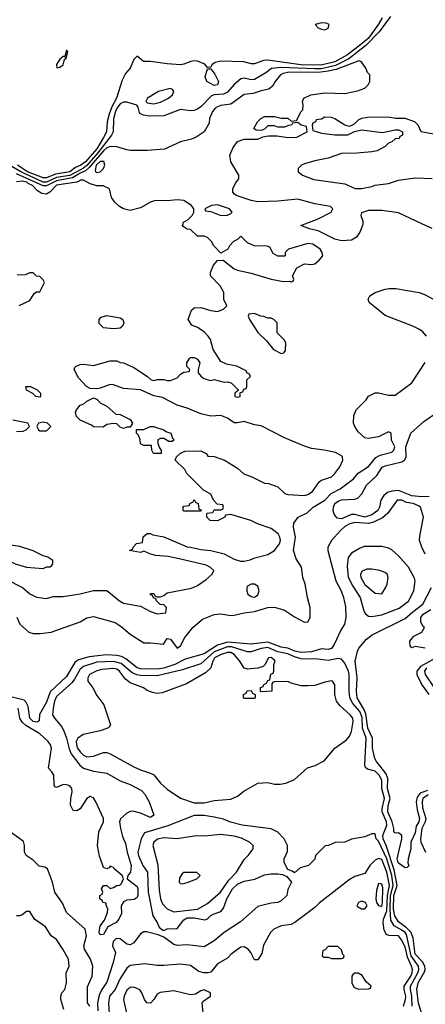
# Model space of a CAD drawing. Header units: inches. Extents: x 2380053 to 2584298, y 380219 to 546618.
# Tile 700 of 788: x 2543150 to 2545570, y 465341 to 471219. Entities that reach past the tile are written whole.
import ezdxf

# ---------------------------------------------------------------- set-up
doc = ezdxf.new("R2010")
doc.units = ezdxf.units.IN
doc.header["$MEASUREMENT"] = 0
doc.layers.add('C5446', color=7, linetype='Continuous')
doc.layers.add('C5447', color=7, linetype='Continuous')

msp = doc.modelspace()

# ---------------------------------------------------------------- linework, layer by layer
at = {"layer": 'C5446', "color": 2}
for points, elevation in [([(2543070, 467878.4), (2543166, 467830), (2543210, 467791), (2543250, 467771), (2543310, 467764.7), (2543350, 467776), (2543410, 467776), (2543510, 467791.3), (2543590, 467811.3), (2543670, 467812), (2543744.7, 467750), (2543770, 467736), (2543870, 467718), (2543930, 467686), (2543970, 467672), (2544022, 467678), (2544026, 467710), (2544010, 467726), (2543987.3, 467727.3), (2543966, 467750), (2543962, 467762), (2543947.3, 467767.3), (2543942, 467782), (2543930, 467786), (2543930, 467794), (2543950, 467794), (2543958, 467778), (2543970, 467774), (2543990, 467774), (2544010, 467782), (2544030, 467798), (2544174, 467826), (2544210, 467840.7), (2544263.3, 467876.7), (2544299, 467910), (2544308, 467930), (2544289.2, 467949.2), (2544262, 467962), (2544101.5, 468001.5), (2544034.8, 468014.8), (2543960.9, 468020.9), (2543926, 468030), (2543890, 468046), (2543870, 468038), (2543806, 468050), (2543822, 468058), (2543826, 468070), (2543847.3, 468092.7), (2543882, 468098), (2543887.3, 468132.7), (2543910, 468152), (2543930, 468152), (2543943.6, 468143.6), (2544010, 468132), (2544150, 468071.3), (2544170, 468071), (2544230, 468056), (2544290.7, 468050.7), (2544370, 468031), (2544430, 467998), (2544466.4, 467986.4), (2544490, 467986), (2544525.6, 467994.4), (2544552.9, 468007.1), (2544630, 468026), (2544670, 468051), (2544699.3, 468090), (2544706, 468110), (2544702.7, 468130), (2544692.7, 468150), (2544650, 468181.2), (2544569.3, 468209.3), (2544529.1, 468229.1), (2544410, 468266), (2544378, 468262), (2544374, 468250), (2544330, 468228), (2544286, 468230), (2544266, 468250), (2544267.3, 468272.7), (2544302, 468278), (2544310, 468294), (2544350, 468294), (2544362, 468298), (2544366, 468310), (2544362, 468322), (2544327.3, 468327.3), (2544306, 468350), (2544290, 468386), (2544246, 468410), (2544190, 468466), (2544148, 468510), (2544134.6, 468534.6), (2544078, 468590), (2544086, 468610), (2544110, 468632), (2544136.4, 468643.6), (2544230, 468644.7), (2544262, 468630), (2544272.7, 468612.7), (2544310, 468611.3), (2544372, 468590), (2544450, 468542), (2544487.1, 468507.1), (2544534, 468490), (2544610, 468451.3), (2544634, 468450), (2544690, 468431), (2544731.2, 468391.1), (2544750, 468384.7), (2544850, 468379.1), (2544870, 468384.9), (2544896.6, 468403.4), (2544938, 468462), (2544950, 468470.6), (2545010, 468490.7), (2545029.3, 468510), (2545059.3, 468550), (2545077.2, 468590), (2545075.3, 468610), (2545070, 468615.3), (2545034.8, 468634.8), (2544966, 468650), (2544890, 468659.3), (2544850, 468672.7), (2544730, 468723.7), (2544590, 468794.5), (2544550, 468799.7), (2544490, 468820.9), (2544450, 468812.3), (2544430, 468813.2), (2544390, 468841.2), (2544350, 468857.2), (2544290, 468853.2), (2544230, 468867), (2544150, 468900.7), (2544090, 468917.2), (2544002.9, 468962.9), (2543950, 468973.2), (2543870, 469009.3), (2543770, 469018), (2543710, 469039.3), (2543690, 469041.2), (2543630, 469019), (2543610, 469015.3), (2543570, 469018), (2543549.3, 469029.3), (2543500.1, 469080.1), (2543475.3, 469130), (2543478, 469142), (2543486, 469150), (2543510, 469161), (2543530, 469162.8), (2543590, 469154.8), (2543690, 469182), (2543730, 469182), (2543750, 469172), (2543770, 469171.3), (2543830, 469142.8), (2543912, 469090), (2543934, 469070), (2543950, 469066), (2543971.2, 469071.1), (2544010, 469072), (2544030, 469064.7), (2544050, 469064.7), (2544090, 469082), (2544110, 469102), (2544130, 469114), (2544162, 469118), (2544166, 469130), (2544148, 469148), (2544148, 469170), (2544163.1, 469196.9), (2544170, 469202), (2544190, 469202), (2544210, 469192), (2544224.7, 469170), (2544214, 469130), (2544214, 469110), (2544232, 469090), (2544250, 469078), (2544285.4, 469065.4), (2544310, 469071.3), (2544370, 469056), (2544390, 469058), (2544411.6, 469051.6), (2544454, 469010), (2544454, 469006), (2544434, 468990), (2544434, 468970), (2544450, 468964.7), (2544466, 468970), (2544466, 468994), (2544482, 468998), (2544487.3, 469012.7), (2544502, 469018), (2544506, 469030), (2544506, 469070), (2544526, 469090), (2544522, 469102), (2544506, 469110), (2544502, 469122), (2544446, 469150), (2544383.1, 469163.1), (2544350, 469178), (2544304, 469250), (2544288.7, 469310), (2544275.3, 469330), (2544250, 469355.3), (2544210, 469382), (2544176.4, 469396.4), (2544155.3, 469430), (2544174.6, 469485.4), (2544190, 469498), (2544230, 469501), (2544290, 469482.8), (2544330, 469478), (2544366, 469490), (2544386, 469510), (2544368.8, 469548.9), (2544368.7, 469590), (2544345.2, 469630), (2544289, 469690), (2544289, 469710), (2544306.8, 469753.2), (2544330, 469782), (2544363.6, 469783.6), (2544430, 469731), (2544450, 469722.8), (2544530, 469706.8), (2544650, 469670.7), (2544723.1, 469656.9), (2544758, 469658), (2544770, 469654), (2544782, 469658), (2544786, 469670), (2544778, 469690), (2544803.1, 469736.9), (2544850, 469762), (2544890, 469758), (2544910, 469762), (2544937.2, 469782.8), (2544958, 469810), (2544955.3, 469830), (2544942, 469850), (2544898.9, 469878.9), (2544870, 469883.7), (2544754, 469850), (2544734, 469830), (2544734, 469810), (2544730, 469808), (2544690, 469808), (2544663.1, 469823.1), (2544642, 469862), (2544627.3, 469867.3), (2544548.8, 469868.9), (2544510, 469886), (2544470, 469926), (2544450, 469906), (2544425.4, 469894.6), (2544402, 469870), (2544391.2, 469848.9), (2544350, 469826), (2544308, 469870), (2544294.6, 469894.6), (2544270, 469918), (2544250, 469926), (2544210, 469926), (2544170, 469966), (2544150, 469968), (2544124.7, 469984.7), (2544122, 469990), (2544125, 470000)], 14), ([(2545196.3, 470000), (2545196, 469990), (2545178.8, 469950), (2545159.5, 469920.5), (2545130, 469902), (2545070, 469899.6), (2545030, 469909.6), (2544930, 469959.5), (2544878, 469970), (2544828, 469990), (2544853, 470000)], 10), ([(2545610, 469971.8), (2545550.1, 470000)], 10), ([(2543147.3, 469512.7), (2543210, 469542), (2543236.4, 469583.6), (2543250, 469594), (2543270, 469594), (2543298, 469650), (2543290, 469666), (2543270, 469686), (2543250, 469688), (2543230, 469708), (2543210, 469708), (2543183.6, 469696.4), (2543134.6, 469694.6)], 18), ([(2545577.2, 469330), (2545554.8, 469354.8), (2545535.3, 469370), (2545495.3, 469390), (2545330, 469453.2), (2545235.3, 469530), (2545228.7, 469550), (2545238, 469570), (2545270, 469590.8), (2545330, 469610.7), (2545353.7, 469613.7), (2545393.7, 469613.7), (2545534, 469590), (2545561.4, 469581.4), (2545618, 469550)], 10), ([(2543133, 467653), (2543151.3, 467610), (2543203.8, 467563.8), (2543230, 467554), (2543274.4, 467554.4), (2543337, 467563), (2543510, 467624.9), (2543550, 467647.7), (2543590, 467656.3), (2543719.9, 467619.9), (2543756.1, 467596.1), (2543810, 467550.8), (2543890, 467498.8), (2543930, 467499.3), (2544008.8, 467491.1), (2544030, 467524.7), (2544050, 467521), (2544090, 467466.8), (2544110, 467482), (2544134.5, 467530), (2544182, 467590), (2544239.7, 467640.3), (2544310, 467668.4), (2544350, 467671.8), (2544410, 467663.1), (2544430, 467664.6), (2544490, 467678.7), (2544550, 467686.4), (2544630, 467710.4), (2544670, 467712.2), (2544730, 467694), (2544790, 467654), (2544850, 467623), (2544870, 467624), (2544882.9, 467650), (2544883, 467710), (2544866.6, 467770), (2544853.3, 467850), (2544838.7, 467890), (2544832, 467950), (2544799.7, 467999.7), (2544783.6, 468050), (2544796.3, 468130), (2544784.2, 468190), (2544786.3, 468213.7), (2544811.3, 468248.7), (2544864.1, 468275.9), (2544901.2, 468310), (2544969.6, 468350.3), (2545009.2, 468390), (2545062, 468418), (2545142, 468478), (2545170, 468511), (2545230, 468550.8), (2545274, 468606), (2545300.2, 468619.8), (2545370, 468638), (2545382, 468650), (2545388, 468670), (2545368.4, 468708.4), (2545366, 468750), (2545350, 468758), (2545291.2, 468728.9), (2545230, 468718), (2545210, 468722), (2545170, 468758), (2545148.7, 468790), (2545142, 468810), (2545143.1, 468856.9), (2545158, 468890), (2545218, 468950), (2545230, 468972), (2545270, 468991.3), (2545291.2, 468991.1), (2545350, 468978), (2545390, 468978), (2545489.1, 469050.9), (2545570, 469172)], 10), ([(2543130, 468761), (2543170, 468762.8), (2543188, 468770), (2543208, 468790), (2543198, 468810), (2543110, 468829.2)], 18), ([(2545592.9, 468372.9), (2545550, 468371.1), (2545490, 468376.1), (2545410, 468407.7), (2545370, 468405.3), (2545344.1, 468395.9), (2545322, 468378), (2545304.9, 468350), (2545296.1, 468310), (2545287, 468290), (2545250, 468263.1), (2545210, 468249.8), (2545150, 468265.1), (2545130, 468264.4), (2545070, 468238.7), (2545044.2, 468244.2), (2545026.5, 468266.5), (2545020.5, 468290), (2545021.7, 468310), (2545029.7, 468330), (2545050, 468345.7), (2545070, 468352.6), (2545150, 468356.5), (2545170, 468364.9), (2545190.9, 468389.1), (2545219.1, 468440.9), (2545281.6, 468498.4), (2545312.1, 468547.9), (2545330, 468556.5), (2545430, 468580.3), (2545448.4, 468591.6), (2545455.1, 468610), (2545454.5, 468670), (2545483.5, 468750), (2545560.1, 468819.9), (2545618.9, 468861.1)], 6), ([(2545570, 468028), (2545549.3, 468069.3), (2545535.3, 468110), (2545536.4, 468136.4), (2545559, 468250), (2545542, 468310), (2545530, 468317.2), (2545498, 468330), (2545457.6, 468337.6), (2545430, 468351.5), (2545402, 468350), (2545346.2, 468273.8), (2545314.9, 468245.1), (2545259.9, 468220.1), (2545230, 468212), (2545150, 468217.4), (2545118.8, 468210), (2545090, 468193), (2545064, 468170), (2545010.6, 468110), (2544988.2, 468070), (2544988.2, 468050), (2545036.3, 467870), (2545067.3, 467810), (2545081, 467770), (2545094.4, 467714.4), (2545096.3, 467650), (2545087.7, 467610), (2545065.7, 467574.3), (2545026.4, 467490), (2545010, 467466.3), (2544990, 467459.1), (2544950, 467462.4), (2544890, 467444.6), (2544830, 467441.8), (2544792.3, 467450), (2544750, 467466.8), (2544710, 467472.9), (2544630, 467503.5), (2544530, 467491), (2544390, 467503.2), (2544330, 467484.8), (2544250, 467433.3), (2544137.5, 467402.5), (2544076, 467370), (2544010, 467348.9), (2543970, 467342.4), (2543870, 467344.2), (2543850, 467349.8), (2543783.9, 467403.9), (2543757.4, 467417.4), (2543730, 467423.9), (2543667.5, 467427.5), (2543563.7, 467416.3), (2543501.8, 467398.2), (2543478.5, 467381.5), (2543430, 467298), (2543332.6, 467207.4), (2543310, 467145.2), (2543268.5, 467071.5), (2543266.8, 467033.2), (2543254.6, 467025.4), (2543230, 467029.7), (2543209.7, 467050), (2543199.7, 467119.7), (2543186.9, 467146.9), (2543176.4, 467156.4), (2543090, 467179.2)], 10), ([(2545582, 466618), (2545539, 466601), (2545521.8, 466578.2), (2545516.1, 466550), (2545522.2, 466502.2), (2545535.6, 466450), (2545530.3, 466430), (2545515.3, 466404.8), (2545510, 466365.2), (2545483, 466310), (2545484, 466270), (2545466.8, 466210), (2545466.4, 466186.4), (2545471.6, 466168.4), (2545462, 466158), (2545450, 466155.3), (2545410, 466184), (2545406.6, 466193.4), (2545402.7, 466210), (2545429.2, 466330), (2545429, 466349), (2545410, 466364), (2545390, 466362), (2545382, 466370), (2545382, 466390), (2545371.4, 466430), (2545347.1, 466490), (2545348.8, 466528.9), (2545360.3, 466570), (2545344.4, 466630), (2545347, 466690), (2545336.8, 466716.8), (2545278.9, 466790), (2545269, 466809), (2545254.2, 466870), (2545254.5, 466930), (2545227.3, 466990), (2545215.6, 467075.6), (2545203.7, 467103.7), (2545163.5, 467170), (2545159.8, 467210), (2545163.9, 467290), (2545151.1, 467388.9), (2545165.1, 467450), (2545173, 467467), (2545218.3, 467521.7), (2545252.3, 467547.7), (2545450, 467644.2), (2545494.9, 467685.1), (2545555.1, 467730), (2545606, 467830)], 10), ([(2545570, 467468), (2545510, 467478), (2545490, 467469), (2545480.4, 467480.4), (2545478, 467510), (2545502, 467538), (2545550, 467562), (2545566, 467590), (2545556.4, 467596.4), (2545543.1, 467623.1), (2545544, 467650), (2545557.2, 467670), (2545602, 467698)], 6), ([(2545548.1, 465290), (2545530, 465348), (2545519.7, 465430), (2545527.2, 465470), (2545564.9, 465535.1), (2545568.7, 465550), (2545566.4, 465570), (2545554, 465594), (2545510, 465640.5), (2545496.5, 465736.5), (2545486.3, 465770), (2545458.2, 465798.2), (2545410, 465833.7), (2545387.8, 465870), (2545379.9, 465910), (2545382.9, 465990), (2545402.3, 466050), (2545384.1, 466144.1), (2545337.3, 466290), (2545319.1, 466330), (2545317.3, 466350), (2545340.6, 466410), (2545338, 466430), (2545313, 466490), (2545313, 466510), (2545327, 466570), (2545311.4, 466630), (2545310, 466679), (2545294, 466710), (2545270, 466733.3), (2545224.7, 466744.7), (2545214, 466754), (2545208.7, 466768.7), (2545217.8, 466930), (2545194.6, 466990), (2545192.6, 467052.6), (2545178.6, 467090), (2545137.5, 467137.5), (2545119.1, 467170), (2545114.7, 467210), (2545116.4, 467310), (2545112.4, 467330), (2545090, 467377.2), (2545070, 467401.2), (2545050, 467405.2), (2544990, 467392.7), (2544930, 467401.2), (2544830, 467404), (2544790, 467415.1), (2544750, 467433.5), (2544690, 467446.2), (2544630, 467470.6), (2544590, 467465.6), (2544530, 467444.8), (2544510, 467444.8), (2544414.6, 467474.6), (2544390, 467476.1), (2544310, 467444.9), (2544230, 467374), (2544121.4, 467338.6), (2543970, 467302.7), (2543870, 467303.8), (2543848.1, 467308.1), (2543820.4, 467320.4), (2543755.6, 467375.6), (2543710, 467388), (2543610, 467384.5), (2543530, 467357.3), (2543510, 467342.4), (2543477.7, 467282.3), (2543460.6, 467259.4), (2543370, 467179.6), (2543357.8, 467150), (2543348.9, 467108.9), (2543346.7, 467070), (2543357.1, 467050), (2543399.1, 466999.1), (2543413, 466973), (2543430, 466931), (2543445.8, 466865.8), (2543457.3, 466837.3), (2543508.6, 466768.6), (2543530, 466751.7), (2543590, 466734), (2543670, 466720.5), (2543750, 466674.8), (2543810, 466654), (2543877.3, 466617.3), (2543896.7, 466596.7), (2543922, 466550), (2543950.6, 466470.6), (2543930, 466457.2), (2543870, 466482), (2543825.5, 466494.5), (2543810, 466492.7), (2543790, 466482), (2543752.3, 466447.7), (2543746.4, 466430), (2543752.2, 466390), (2543762.9, 466342.9), (2543780.9, 466300.9), (2543790.4, 466249.6), (2543814.6, 466170), (2543810.4, 466129.6), (2543796, 466110), (2543792, 466090), (2543850, 466044.7), (2543855.5, 466030), (2543854.4, 465990), (2543850, 465979), (2543832.8, 465967.2), (2543790, 465963.7), (2543770, 465954), (2543754.8, 465930), (2543756.9, 465883.1), (2543741, 465850), (2543724.7, 465830), (2543676.3, 465803.7), (2543650, 465759), (2543630, 465755.3), (2543623.7, 465770), (2543629.5, 465810.5), (2543655.5, 465844.5), (2543674, 465890), (2543675.3, 465910), (2543666, 465934), (2543666, 465946), (2543646, 465950), (2543642, 465962), (2543628.7, 465970), (2543628, 465990), (2543642, 465998), (2543646, 466010), (2543638, 466030), (2543650, 466051.3), (2543670, 466051.3), (2543690, 466032), (2543710, 466038), (2543730, 466051.3), (2543748, 466052), (2543758, 466062), (2543768.7, 466090), (2543762, 466110), (2543714, 466150), (2543710, 466158), (2543690, 466166), (2543683.6, 466156.4), (2543669.1, 466149.1), (2543650, 466158), (2543645.2, 466170), (2543626.5, 466226.5), (2543615.1, 466290), (2543622, 466370), (2543649.5, 466430), (2543649.5, 466450), (2543604.5, 466550), (2543590, 466573.2), (2543570, 466581.2), (2543550, 466569), (2543510, 466509), (2543490, 466495.3), (2543470, 466498), (2543453.2, 466530), (2543455.1, 466570), (2543463.7, 466610), (2543460.9, 466630), (2543450, 466645.2), (2543430, 466652.3), (2543410, 466652.7), (2543370, 466635.3), (2543360.2, 466640.2), (2543355.3, 466650), (2543354, 466710), (2543342, 466730), (2543322, 466750), (2543339.7, 466870), (2543334.3, 466890), (2543320.5, 466910), (2543270, 466956), (2543185.7, 467005.7), (2543165.3, 467025.3), (2543151.2, 467050), (2543140.5, 467110)], 14), ([(2545630, 467407.6), (2545542.1, 467357.9), (2545519.6, 467330), (2545519.6, 467310), (2545549.1, 467249.1), (2545591.1, 467191.1)], 10), ([(2545577.8, 467350), (2545565.3, 467330), (2545568.9, 467310), (2545622, 467230)], 14), ([(2545587.5, 466592.5), (2545555.8, 466570), (2545550.8, 466550), (2545553.8, 466513.8), (2545572.7, 466450), (2545568.6, 466430), (2545550.1, 466390), (2545540.7, 466330), (2545542.3, 466310), (2545571.1, 466250)], 14), ([(2545491.6, 465330), (2545489.1, 465390), (2545481, 465430), (2545481.7, 465450), (2545525.2, 465530), (2545531.4, 465550), (2545528.9, 465570), (2545486.3, 465630), (2545458, 465758), (2545450.4, 465770.4), (2545430, 465784.8), (2545384.7, 465810), (2545364.4, 465844.4), (2545360.4, 465910), (2545362.9, 465990), (2545378.6, 466050), (2545369.9, 466110.1), (2545340.2, 466210), (2545290, 466314.5), (2545277.6, 466330), (2545270, 466358), (2545250, 466358), (2545210, 466342), (2545130, 466328), (2545090, 466308.7), (2545032.7, 466307.3), (2544991.6, 466288.4), (2544972.7, 466287.3), (2544914, 466230), (2544911.6, 466208.4), (2544874, 466170), (2544823.6, 466156.4), (2544790, 466126), (2544776.4, 466136.4), (2544750, 466146), (2544728.4, 466188.4), (2544728, 466210), (2544747.3, 466252.7), (2544748, 466270), (2544748, 466290), (2544728.7, 466330), (2544689.5, 466369.5), (2544650, 466389.3), (2544478, 466410), (2544407.7, 466427.7), (2544366.3, 466446.3), (2544310, 466459), (2544250, 466468.7), (2544190, 466468.7), (2544034.2, 466405.8), (2543894.9, 466365.1), (2543875.5, 466330), (2543855.5, 466250), (2543858, 466230), (2543884.9, 466170), (2543912.4, 466130), (2543916.5, 466010), (2543944.9, 465870), (2543970.7, 465830), (2543982, 465802), (2544003.6, 465783.6), (2544010, 465782), (2544030, 465791), (2544090, 465794.8), (2544130, 465845.5), (2544150, 465857.3), (2544190, 465857.7), (2544255.3, 465844.7), (2544270, 465850.6), (2544290, 465870.5), (2544310, 465882), (2544350, 465894.8), (2544365.6, 465914.4), (2544385.1, 465970), (2544418.9, 466030), (2544450, 466058), (2544490, 466077), (2544552.1, 466087.9), (2544610, 466114.8), (2544650, 466121), (2544690, 466121), (2544716.9, 466116.9), (2544744.7, 466104.7), (2544772, 466070), (2544750, 466026), (2544744.7, 465990), (2544710, 465959), (2544690, 465949.2), (2544650, 465945.2), (2544570, 465925.2), (2544467.1, 465832.9), (2544370, 465769.2), (2544310, 465721.2), (2544250, 465684), (2544150, 465697.2), (2544090, 465692.7), (2544070, 465699.3), (2544010, 465742), (2543976.4, 465756.4), (2543906.4, 465773.6), (2543890, 465774), (2543870, 465762), (2543830, 465709), (2543810, 465697.2), (2543790, 465701.2), (2543750, 465732.3), (2543730, 465735.1), (2543721, 465730), (2543710, 465719), (2543704.9, 465704.9), (2543704, 465690), (2543720.7, 465650), (2543708.6, 465591.4), (2543670, 465473.2), (2543639.5, 465430), (2543624.8, 465395.2), (2543614.9, 465350), (2543616.9, 465303.1)], 18), ([(2543568, 465330), (2543554, 465350), (2543554.2, 465445.8), (2543581.6, 465510), (2543586, 465570), (2543571.6, 465610), (2543537, 465670), (2543532, 465690), (2543549.5, 465750), (2543541.2, 465790), (2543429.6, 465889.6), (2543405.6, 465945.6), (2543359.3, 466010), (2543345.2, 466070), (2543315.3, 466150), (2543299.3, 466159.3), (2543266, 466166), (2543230, 466202), (2543189.3, 466229.3), (2543179, 466250), (2543179, 466290), (2543173.2, 466313.2), (2543094, 466370)], 18), ([(2545440.5, 465330), (2545452.4, 465370), (2545453.5, 465390), (2545443, 465430), (2545444.7, 465450), (2545483.1, 465510), (2545491.6, 465530), (2545493.1, 465550), (2545488.3, 465570), (2545463.2, 465623.2), (2545450, 465684.5), (2545427.2, 465727.2), (2545410, 465749.4), (2545351.8, 465751.8), (2545338.6, 465758.6), (2545324.8, 465784.8), (2545317.6, 465830), (2545319.6, 465850), (2545339.7, 465900.3), (2545344.2, 465990), (2545357.1, 466050), (2545341, 466130), (2545310, 466205.6), (2545290, 466212), (2545270, 466202), (2545238.4, 466170), (2545210, 466121.2), (2545150, 466105.1), (2545115.8, 466084.2), (2544935.9, 465944.1), (2544910, 465919), (2544791.3, 465830), (2544770, 465817.2), (2544710, 465809.4), (2544666, 465790), (2544646.8, 465770), (2544605.2, 465694.8), (2544594.4, 465645.6), (2544570, 465606), (2544550, 465606), (2544529, 465650), (2544514, 465670), (2544490, 465684), (2544470, 465682), (2544450, 465668.7), (2544410, 465639), (2544390, 465617.2), (2544330, 465582.7), (2544290, 465534), (2544274, 465530), (2544249.5, 465529.5), (2544218, 465538), (2544170, 465573.2), (2544110, 465581.2), (2544010, 465572.7), (2543970, 465573.2), (2543896.9, 465583.1), (2543810, 465572.7), (2543790, 465557.2), (2543747.6, 465492.4), (2543719.5, 465430), (2543686.4, 465390), (2543680.3, 465350), (2543686.7, 465250)], 22), ([(2543413.2, 465310), (2543395.3, 465370), (2543395.3, 465390), (2543402, 465410), (2543419, 465430), (2543428.7, 465470), (2543428, 465530), (2543446, 465570), (2543442, 465610), (2543408, 465670), (2543370, 465728), (2543338, 465750), (2543304.7, 465804.7), (2543238, 465850), (2543210, 465895.3), (2543190, 465895.3), (2543165.4, 465874.6), (2543151.1, 465868.9), (2543130, 465868.7)], 22), ([(2544243.7, 465290), (2544239, 465350), (2544242, 465358), (2544288, 465390), (2544288, 465410), (2544250, 465428.7), (2544230, 465422), (2544198.8, 465401.2), (2544170, 465397.2), (2544070, 465421.2), (2543987.7, 465412.3), (2543970, 465402), (2543950.6, 465369.4), (2543930, 465348.7), (2543909.4, 465349.4), (2543894, 465370), (2543879.3, 465410), (2543867.3, 465427.3), (2543830, 465443.7), (2543810, 465440.9), (2543790, 465426), (2543772.4, 465390), (2543768.5, 465368.5), (2543787.3, 465290)], 26)]:
    msp.add_lwpolyline(points, dxfattribs=dict(at, elevation=elevation))
for points, elevation in [([(2543710, 469373.3), (2543650, 469380.5), (2543624.7, 469404.7), (2543624.4, 469430), (2543636.8, 469443.2), (2543670, 469452.2), (2543750, 469440.2), (2543764.6, 469430), (2543770.3, 469410), (2543763.7, 469390), (2543750, 469378.3)], 14), ([(2544550, 469466), (2544518, 469462), (2544514, 469450), (2544522, 469430), (2544570, 469352), (2544622, 469302), (2544664.7, 469250), (2544710, 469226), (2544726, 469230), (2544736.4, 469243.6), (2544738, 469290), (2544728.4, 469308.4), (2544686, 469350), (2544686, 469410), (2544666, 469430), (2544650, 469438), (2544630, 469438), (2544607.3, 469447.3), (2544588.4, 469448.4)], 14), ([(2543270, 468966), (2543246, 468970), (2543228.4, 468988.4), (2543190, 469008), (2543186, 469030), (2543214, 469030), (2543254, 469010), (2543274, 468990), (2543274, 468970)], 14), ([(2543770, 468778), (2543750, 468786), (2543730, 468806), (2543710, 468808), (2543670, 468802), (2543647.3, 468787.3), (2543590, 468788), (2543578, 468798), (2543510, 468828.7), (2543488.7, 468850), (2543483.1, 468876.9), (2543488, 468890), (2543510, 468918), (2543533.6, 468926.4), (2543550, 468942), (2543590, 468962), (2543611.2, 468951.1), (2543630, 468932), (2543670, 468912), (2543723.6, 468863.6), (2543750, 468862), (2543810, 468832), (2543822, 468810), (2543810, 468786), (2543790, 468786)], 14), ([(2543290, 468816), (2543262, 468810), (2543251.3, 468790), (2543262, 468770), (2543270, 468764.7), (2543310, 468764.7), (2543335.3, 468790), (2543315.3, 468810)], 18), ([(2544040.4, 468700.4), (2544010, 468718), (2543990, 468718), (2543974, 468710), (2543974, 468690), (2543983.6, 468663.6), (2543994, 468650), (2543994, 468630), (2543990, 468628.7), (2543948.7, 468630), (2543938, 468650), (2543936.4, 468676.4), (2543890, 468678), (2543870, 468688), (2543868.7, 468710), (2543859, 468739), (2543846, 468750), (2543847.3, 468772.7), (2543890, 468772), (2543928.7, 468791.3), (2543948.8, 468791.1), (2544010, 468770.8), (2544021, 468761), (2544051.3, 468750), (2544061, 468721), (2544071, 468710), (2544059.6, 468700.4)], 14), ([(2544130, 468286), (2544126, 468290), (2544126, 468310), (2544130, 468314), (2544162, 468318), (2544167.3, 468332.7), (2544182, 468338), (2544190, 468354), (2544198, 468338), (2544214, 468330), (2544218, 468298), (2544232.7, 468292.7), (2544230, 468286)], 14), ([(2543050.9, 468089.1), (2543019.8, 468080.2), (2543004.7, 468070), (2543011.3, 468050), (2543041.1, 468021.1), (2543084.7, 467990), (2543122, 467970), (2543190, 467951), (2543290, 467942), (2543310, 467952), (2543330, 467952), (2543340.4, 467959.6), (2543348, 467970), (2543348, 467990), (2543318, 468010), (2543290, 468019), (2543230, 468049.2), (2543150, 468074.5)], 18), ([(2545205.4, 468074.6), (2545176.9, 468063.1), (2545130, 468035.3), (2545110.6, 468009.4), (2545103.1, 467956.9), (2545110, 467891.3), (2545137.5, 467837.5), (2545180.4, 467770), (2545203, 467690), (2545212.4, 467672.4), (2545230, 467659.1), (2545250, 467657.1), (2545310, 467666), (2545413.1, 467706.9), (2545470, 467747.3), (2545500.5, 467810), (2545509.5, 467869.5), (2545505.8, 467885.8), (2545469.3, 467950), (2545410, 468019.3), (2545370, 468054), (2545350, 468064), (2545310, 468074)], 14), ([(2545220.9, 467939.1), (2545192.7, 467927.3), (2545183, 467910), (2545186, 467890), (2545210, 467848), (2545270, 467796), (2545310, 467792), (2545332.9, 467827.1), (2545342, 467850), (2545348.7, 467890), (2545342, 467910), (2545330, 467919), (2545298, 467930), (2545250, 467938.4)], 18), ([(2544550, 467848.7), (2544530, 467848.7), (2544510, 467838), (2544504.7, 467830), (2544504.7, 467810), (2544511.3, 467790), (2544530, 467776), (2544550, 467771.3), (2544570, 467786), (2544579, 467810), (2544570, 467838)], 14), ([(2544390, 467442), (2544351, 467430), (2544313, 467410), (2544302, 467390), (2544290.5, 467349.5), (2544259.5, 467320.5), (2544145.2, 467254.8), (2543999.8, 467200.2), (2543970, 467197.2), (2543943.2, 467203.2), (2543910, 467214), (2543888, 467230), (2543810, 467259.5), (2543782.2, 467282.2), (2543745.6, 467330), (2543730, 467341.1), (2543710, 467346.9), (2543640.3, 467339.8), (2543610, 467331.3), (2543567.3, 467310), (2543556, 467290), (2543556, 467270), (2543586.8, 467230), (2543610, 467184.7), (2543651, 467130), (2543691.3, 467010), (2543683.6, 466996.4), (2543670, 466988), (2543630, 466974), (2543528.2, 466951.8), (2543496, 466930), (2543486.7, 466910), (2543488.7, 466890), (2543494.9, 466870), (2543510, 466848), (2543530, 466828), (2543550, 466819.1), (2543590, 466823), (2543650, 466844), (2543670, 466844), (2543690, 466837.3), (2543830, 466759.1), (2543870, 466740.5), (2543930, 466722), (2543950, 466710.7), (2543990, 466661), (2544030, 466626), (2544110, 466571.3), (2544190, 466544.7), (2544250, 466544.7), (2544310, 466558), (2544410, 466566), (2544450, 466584.7), (2544486.8, 466613.2), (2544570, 466661), (2544630, 466666), (2544670, 466656), (2544704.7, 466655.3), (2544738.6, 466661.4), (2544790, 466682.8), (2544867, 466753), (2544912.5, 466767.5), (2544965.6, 466794.4), (2545029.3, 466870.7), (2545100.4, 466919.6), (2545118, 466942), (2545129.3, 466970.7), (2545139.3, 467030), (2545137.2, 467050), (2545121.2, 467070), (2545062.3, 467122.3), (2545039.5, 467150), (2545029.5, 467190), (2545029.2, 467249.2), (2545015.3, 467270), (2545010, 467273.2), (2544970, 467265.2), (2544910, 467245.2), (2544870, 467242), (2544830, 467242), (2544770, 467258), (2544750, 467268), (2544670, 467266), (2544658, 467262), (2544654, 467250), (2544654, 467210), (2544590, 467206), (2544586, 467210), (2544587.3, 467232.7), (2544602, 467238), (2544606, 467250), (2544622, 467258), (2544630, 467274), (2544642, 467278), (2544647.3, 467312.7), (2544662, 467318), (2544666, 467330), (2544666, 467370), (2544674, 467390), (2544670, 467395.3), (2544650, 467412.3), (2544634, 467410), (2544612.7, 467367.3), (2544602, 467358), (2544571.2, 467348.9), (2544510, 467342), (2544488.7, 467348.7), (2544462.7, 467390), (2544429.5, 467430), (2544410, 467441.1)], 18), ([(2544490, 467166), (2544486, 467170), (2544486, 467190), (2544502, 467198), (2544507.3, 467212.7), (2544530, 467214), (2544538, 467198), (2544554, 467190), (2544554, 467170), (2544550, 467166)], 18), ([(2544350, 466355.6), (2544272.5, 466347.5), (2544190, 466345.6), (2544090.4, 466329.7), (2544010, 466334.3), (2543972.4, 466327.6), (2543950.7, 466310), (2543943.8, 466290), (2543973.8, 466173.8), (2543982, 466022), (2543990.4, 465970), (2544002, 465942), (2544030, 465910.7), (2544070, 465894), (2544210, 465908.7), (2544270, 465943.8), (2544348.6, 466011.5), (2544398.5, 466081.5), (2544443.7, 466130), (2544490, 466206), (2544514, 466230), (2544542, 466270), (2544542, 466290), (2544522, 466310), (2544472.7, 466332.7), (2544430, 466345.6)], 22), ([(2544130, 466128), (2544119.6, 466120.4), (2544103.6, 466096.4), (2544102, 466070), (2544110, 466062), (2544121, 466061), (2544150, 466067.7), (2544206, 466090), (2544226, 466110), (2544207.3, 466127.3)], 26), ([(2545290, 466062), (2545278.8, 466021.2), (2545275.5, 465970), (2545279.1, 465950), (2545290, 465931), (2545310, 465926), (2545314.8, 465950), (2545316.3, 466036.3), (2545310, 466059)], 26), ([(2545190, 465957.2), (2545172, 465950), (2545162, 465930), (2545165.4, 465925.4), (2545190, 465911.3), (2545210, 465911.3), (2545224, 465930), (2545213.2, 465950)], 26), ([(2545047.3, 465687.3), (2544990, 465686), (2544972.7, 465667.3), (2544958, 465662), (2544954, 465630), (2544963.6, 465623.6), (2544990, 465622), (2545010, 465614), (2545070, 465614), (2545082, 465618), (2545086, 465630), (2545078, 465638), (2545070, 465666)], 26), ([(2545170, 465528), (2545150, 465528), (2545139.6, 465520.4), (2545131.6, 465508.4), (2545131.3, 465470), (2545143.5, 465443.5), (2545170, 465431.3), (2545230, 465434), (2545242, 465438), (2545246, 465450), (2545216.4, 465476.4), (2545192.9, 465512.9)], 26)]:
    msp.add_lwpolyline(points, close=True, dxfattribs=dict(at, elevation=elevation))
at = {"layer": 'C5447', "color": 2}
for points, elevation in [([(2545362.3, 471237.7), (2545294.1, 471145.9), (2545215.7, 471064.3), (2545114.3, 470985.7), (2545034.7, 470945.3), (2544950, 470926.5), (2544910, 470924.7), (2544710, 470934), (2544651.9, 470928.1), (2544618.3, 470901.7), (2544550, 470862.4), (2544530, 470859.7), (2544490, 470869.6), (2544470, 470866), (2544428.7, 470831.3), (2544390, 470787), (2544365.5, 470774.5), (2544310, 470771.1), (2544294.9, 470765.1), (2544230, 470699.6), (2544210, 470685.1), (2544190, 470677.6), (2544170, 470675.6), (2544110, 470682.9), (2544010, 470644.5), (2543923.2, 470643.2), (2543889.1, 470649.1), (2543870, 470658), (2543864, 470664), (2543856.4, 470696.4), (2543848.7, 470708.7), (2543790, 470726.6), (2543770, 470727.6), (2543750, 470716.4), (2543730, 470691.1), (2543720.6, 470670), (2543710, 470628), (2543706.9, 470550), (2543696.9, 470530), (2543616.3, 470423.7), (2543550.7, 470349.3), (2543530, 470333.3), (2543450, 470289.5), (2543370, 470276.6), (2543310, 470249.4), (2543290, 470249.4), (2543156.2, 470310), (2543103, 470343)], 6), ([(2545312.2, 471230), (2545290, 471191.6), (2545230, 471109), (2545186, 471070), (2545105.3, 471010), (2545030, 470967.9), (2544948, 470948), (2544828, 470950), (2544630, 470976.8), (2544604.9, 470975.1), (2544550, 470956.3), (2544530, 470955.1), (2544487.1, 470967.1), (2544350, 470971.3), (2544316.2, 470963.8), (2544296.3, 470950), (2544290, 470935.3), (2544270, 470934), (2544254.3, 470954.3), (2544210, 470971.1), (2544190, 470973.5), (2544170.2, 470969.8), (2544130, 470953), (2544110, 470949.7), (2544030, 470955.6), (2543930, 470969.5), (2543889.6, 470969.6), (2543850, 471002), (2543830, 470982), (2543808.4, 470930), (2543781.8, 470898.2), (2543761.7, 470858.3), (2543727.4, 470750), (2543700.4, 470699.6), (2543684, 470656), (2543672.8, 470610), (2543667.8, 470550), (2543650, 470515.1), (2543610, 470448.8), (2543541.8, 470370), (2543514.6, 470350), (2543483.4, 470336.6), (2543450, 470309.9), (2543363.2, 470296.8), (2543310, 470274.2), (2543290, 470274), (2543196.9, 470310), (2543136.4, 470350)], 2), ([(2544853, 470000), (2544930, 470030.8), (2545008.7, 470070), (2545018, 470090), (2545004, 470104), (2544910, 470120.7), (2544810, 470147.8), (2544690, 470135.6), (2544570, 470132.3), (2544530, 470139.5), (2544442, 470170), (2544430, 470179), (2544421.2, 470190), (2544421.2, 470210), (2544436.5, 470243.5), (2544458, 470270), (2544458, 470290), (2544409.5, 470370), (2544404.5, 470410), (2544423.8, 470456.2), (2544450, 470491.3), (2544490, 470506), (2544570, 470506), (2544600.4, 470519.6), (2544634.6, 470525.4), (2544686.4, 470526.4), (2544750, 470516), (2544803.1, 470516.9), (2544866, 470550), (2544862, 470582), (2544828.4, 470588.4), (2544810, 470606), (2544778, 470602), (2544771.6, 470588.4), (2544752.7, 470587.3), (2544730, 470578), (2544690, 470578), (2544670, 470586), (2544630, 470586), (2544610, 470566), (2544590, 470558), (2544560.4, 470560.4), (2544546, 470570), (2544568, 470610), (2544588, 470630), (2544610, 470642), (2544670, 470642), (2544710, 470632), (2544750, 470631.3), (2544770, 470614), (2544802, 470618), (2544829.1, 470670.9), (2544839, 470681), (2544842, 470710), (2544838, 470730), (2544846, 470750), (2544886, 470770), (2544970, 470782.8), (2545090, 470779.1), (2545165.6, 470794.4), (2545208.8, 470811.1), (2545228, 470830), (2545238, 470850), (2545238, 470890), (2545224.7, 470904.7), (2545215.3, 470930), (2545188.4, 470968.4), (2545173.6, 470973.6), (2545038, 470922), (2544990, 470912), (2544930, 470904.6), (2544754.7, 470905.3), (2544721.6, 470898.4), (2544706, 470890), (2544674, 470850), (2544658, 470822), (2544636, 470804), (2544590, 470794.5), (2544542.5, 470777.5), (2544490, 470771.8), (2544410, 470714), (2544350, 470706.6), (2544330, 470699.3), (2544316, 470690), (2544301, 470670), (2544282, 470630), (2544279.6, 470600.4), (2544250, 470548.7), (2544202, 470518), (2544174, 470506), (2544110, 470489.3), (2544013.2, 470446.8), (2543910, 470437.2), (2543810, 470439), (2543790, 470441.2), (2543730, 470460.7), (2543690, 470462.4), (2543670, 470454), (2543650, 470435.7), (2543564, 470336), (2543542.4, 470317.6), (2543510, 470303.6), (2543464.4, 470275.6), (2543370, 470258), (2543310, 470226.8), (2543290, 470226.8), (2543130, 470299.1)], 10), ([(2545633.6, 470533.6), (2545564.7, 470544.7), (2545546, 470550), (2545528, 470590), (2545508, 470610), (2545450, 470628.7), (2545391.6, 470628.4), (2545350, 470637.2), (2545224.5, 470635.5), (2545190, 470629), (2545170, 470619), (2545145.4, 470594.6), (2545118, 470582), (2545090, 470588.7), (2545030, 470628), (2545010, 470635.3), (2544970, 470638), (2544950, 470626), (2544918, 470622), (2544914, 470610), (2544898, 470602), (2544894, 470590), (2544898, 470558), (2544950, 470541), (2545030, 470531), (2545108.4, 470531.6), (2545148, 470552), (2545190, 470561), (2545314, 470546), (2545390, 470562), (2545410, 470562), (2545434, 470550), (2545434, 470530), (2545418, 470522), (2545414, 470510), (2545390, 470508), (2545370.8, 470489.2), (2545350, 470482), (2545330, 470462), (2545283.5, 470436.5), (2545250.5, 470429.5), (2545162, 470422), (2545070, 470421.2), (2544990, 470392.3), (2544910, 470377), (2544850, 470358), (2544831.3, 470350), (2544811.3, 470330), (2544811.3, 470310), (2544838, 470290), (2544905.8, 470265.8), (2545090, 470238.8), (2545151.2, 470211.1), (2545190, 470211), (2545250, 470222.8), (2545269.5, 470230.5), (2545350, 470242), (2545410, 470260.7), (2545510, 470274), (2545610, 470270.6)], 10), ([(2544125, 470000), (2544128, 470010), (2544154.6, 470025.4), (2544178, 470050), (2544188, 470070), (2544188, 470090), (2544175.3, 470110), (2544130, 470139.3), (2544090, 470143.7), (2544030, 470138), (2543960.5, 470139.5), (2543930.5, 470129.5), (2543870, 470095.3), (2543810, 470079), (2543769.3, 470089.3), (2543744.7, 470104.7), (2543718, 470130), (2543698, 470158), (2543686, 470210), (2543647.3, 470227.3), (2543610, 470228), (2543570, 470239), (2543530, 470262), (2543510, 470261.2), (2543505.3, 470254.7), (2543490, 470249.4), (2543370, 470231.4), (2543330.5, 470189.5), (2543310, 470177), (2543281.3, 470181.3), (2543257.2, 470197.2), (2543226, 470230), (2543201.2, 470241.2), (2543193.3, 470250), (2543165.3, 470254.7), (2543130, 470251.1)], 14), ([(2545550.1, 470000), (2545410, 470066), (2545310, 470079.3), (2545230, 470079), (2545190, 470066), (2545184.7, 470050), (2545196.9, 470016.9), (2545196.3, 470000)], 10)]:
    msp.add_lwpolyline(points, dxfattribs=dict(at, elevation=elevation))
for points, elevation in [([(2544950, 471199.6), (2544912, 471190), (2544931, 471170), (2544950, 471161.6), (2544970, 471159.3), (2544990, 471167.7), (2544996, 471190), (2544978.3, 471198.3)], 2), ([(2543430, 471038), (2543419.8, 471000.2), (2543410, 470999), (2543390, 470984), (2543368.7, 470951.3), (2543372, 470932), (2543390, 470934.8), (2543409, 470950), (2543418, 470982), (2543428, 470990), (2543422, 470998), (2543430, 470994), (2543438, 471030)], 2), ([(2544310, 470826.3), (2544266.6, 470850), (2544257.2, 470877.2), (2544270, 470924.7), (2544290, 470926), (2544314.4, 470894.4), (2544335.8, 470850), (2544330, 470829.6)], 2), ([(2544048.7, 470808.7), (2543978, 470790), (2543912, 470750), (2543902, 470730), (2543910, 470722), (2543950, 470716), (2543990, 470727.3), (2544038, 470750), (2544062, 470770), (2544068.7, 470790), (2544062, 470802)], 6), ([(2543652.5, 470372.5), (2543630, 470372.4), (2543606.5, 470350), (2543599.6, 470319.6), (2543602, 470310), (2543610, 470306), (2543630, 470311), (2543649, 470330), (2543657.2, 470350)], 14), ([(2544330, 470113.2), (2544294, 470110), (2544254, 470090), (2544258, 470078), (2544290, 470074), (2544350, 470051), (2544390, 470051.3), (2544410, 470062), (2544418, 470070), (2544402, 470090)], 14)]:
    msp.add_lwpolyline(points, close=True, dxfattribs=dict(at, elevation=elevation))

doc.saveas('drawing.dxf')
